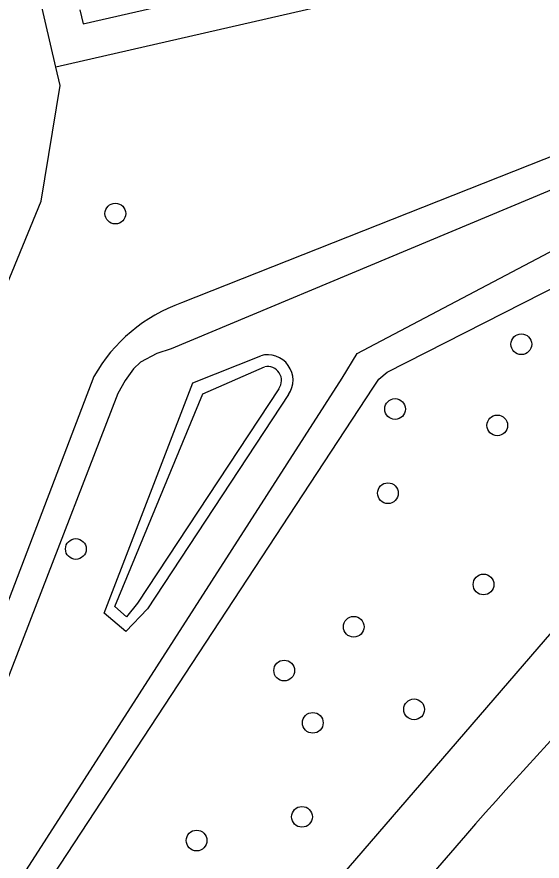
# Model space of a CAD drawing. Extents: x 156414 to 157775, y 382335 to 383765.
# Drawn here: x 157322.06 to 157346.82, y 382879.88 to 382919.7 of the extents above; entities that cross this region are included whole.
import ezdxf

# ---------------------------------------------------------------- set-up
doc = ezdxf.new("R2010")
doc.units = 0
for name, color, linetype in [('IMGEO_Berm_groen', 7, 'Continuous'), ('IMGEO_Boom', 7, 'Continuous'), ('IMGEO_Groenvoorziening', 7, 'Continuous'), ('IMGEO_OVBaan_gesloten', 7, 'Continuous'), ('IMGEO_Voetpad_open', 7, 'Continuous'), ('IMGEO_Waterloop', 7, 'Continuous')]:
    doc.layers.add(name, color=color, linetype=linetype)

msp = doc.modelspace()

# ---------------------------------------------------------------- linework, layer by layer
at = {"layer": 'IMGEO_Berm_groen'}
msp.add_lwpolyline([(157320.879, 382860.082), (157349.359, 382893.079)], dxfattribs=at)
at = {"layer": 'IMGEO_Boom'}
for centre in [(157326.705, 382910.422), (157345.844, 382904.258), (157339.892, 382901.203), (157344.711, 382900.431), (157339.555, 382897.233), (157324.842, 382894.6), (157344.063, 382892.926), (157337.943, 382890.931), (157334.665, 382888.867), (157340.789, 382887.036), (157336.013, 382886.4), (157335.503, 382881.966), (157330.535, 382880.849)]:
    msp.add_circle(centre, 0.489, dxfattribs=at)
at = {"layer": 'IMGEO_Groenvoorziening'}
for points in [[(157361.783, 382919.193), (157356.164, 382916.637), (157329.827, 382906.204)], [(157315.93, 382895.952), (157317.871, 382898.013), (157323.213, 382911.013), (157324.109, 382916.46), (157323.902, 382917.33)], [(157316.868, 382868.708), (157338.837, 382902.187), (157339.131, 382902.612), (157339.527, 382902.948), (157358.765, 382912.735), (157361.514, 382913.441), (157361.596, 382913.462), (157363.281, 382913.89)], [(157327.744, 382892.043), (157327.226, 382891.404), (157326.676, 382891.894), (157330.83, 382901.924), (157333.744, 382903.197)], [(157325.697, 382902.742), (157313.287, 382870.25), (157312.772, 382869.433), (157295.177, 382855.085)], [(157334.411, 382902.159), (157327.744, 382892.043)]]:
    msp.add_lwpolyline(points, dxfattribs=at)
for centre, radius, start, end in [((157332.344, 382899.007), 7.625, 109.277, 150.6663), ((157333.878, 382902.55), 0.661, 323.7909, 101.6573)]:
    msp.add_arc(centre, radius, start, end, dxfattribs=at)
at = {"layer": 'IMGEO_OVBaan_gesloten'}
msp.add_lwpolyline([(157343.207, 382881.091), (157268.58, 382794.835), (157268.271, 382795.128)], dxfattribs=at)
msp.add_arc((157527.185, 382719.591), 244.806, 133.32794, 138.72246, dxfattribs=at)
at = {"layer": 'IMGEO_Voetpad_open'}
for points in [[(157323.902, 382917.33), (157319.957, 382934.291)], [(157385.075, 382922.503), (157377.724, 382929.69), (157376.093, 382929.316), (157374.467, 382928.943), (157351.439, 382923.66), (157340.87, 382921.221), (157323.902, 382917.33)], [(157325.035, 382920.028), (157325.185, 382919.369), (157342.217, 382923.267)]]:
    msp.add_lwpolyline(points, dxfattribs=at)
at = {"layer": 'IMGEO_Waterloop'}
for points in [[(157362.373, 382917.103), (157359.326, 382916.394), (157353.697, 382914.238), (157329.332, 382904.042), (157328.668, 382903.821), (157327.895, 382903.411), (157327.565, 382903.098), (157327.167, 382902.546), (157326.819, 382901.932), (157314.312, 382869.57), (157313.942, 382868.867), (157313.206, 382868.212), (157295.616, 382853.868), (157296.134, 382853.285), (157296.595, 382852.668), (157315.123, 382868.225), (157315.611, 382868.742), (157317.316, 382871.383), (157337.404, 382902.665), (157338.101, 382903.819), (157338.664, 382904.124), (157358.603, 382914.631), (157361.066, 382915.514), (157362.73, 382915.841)], [(157326.179, 382891.57), (157330.364, 382902.439), (157333.556, 382903.715)], [(157334.87, 382901.886), (157328.225, 382891.771), (157327.205, 382890.714), (157326.179, 382891.57)]]:
    msp.add_lwpolyline(points, dxfattribs=at)
msp.add_arc((157333.885, 382902.565), 1.196, 325.4472, 105.9417, dxfattribs=at)

doc.saveas('drawing.dxf')
